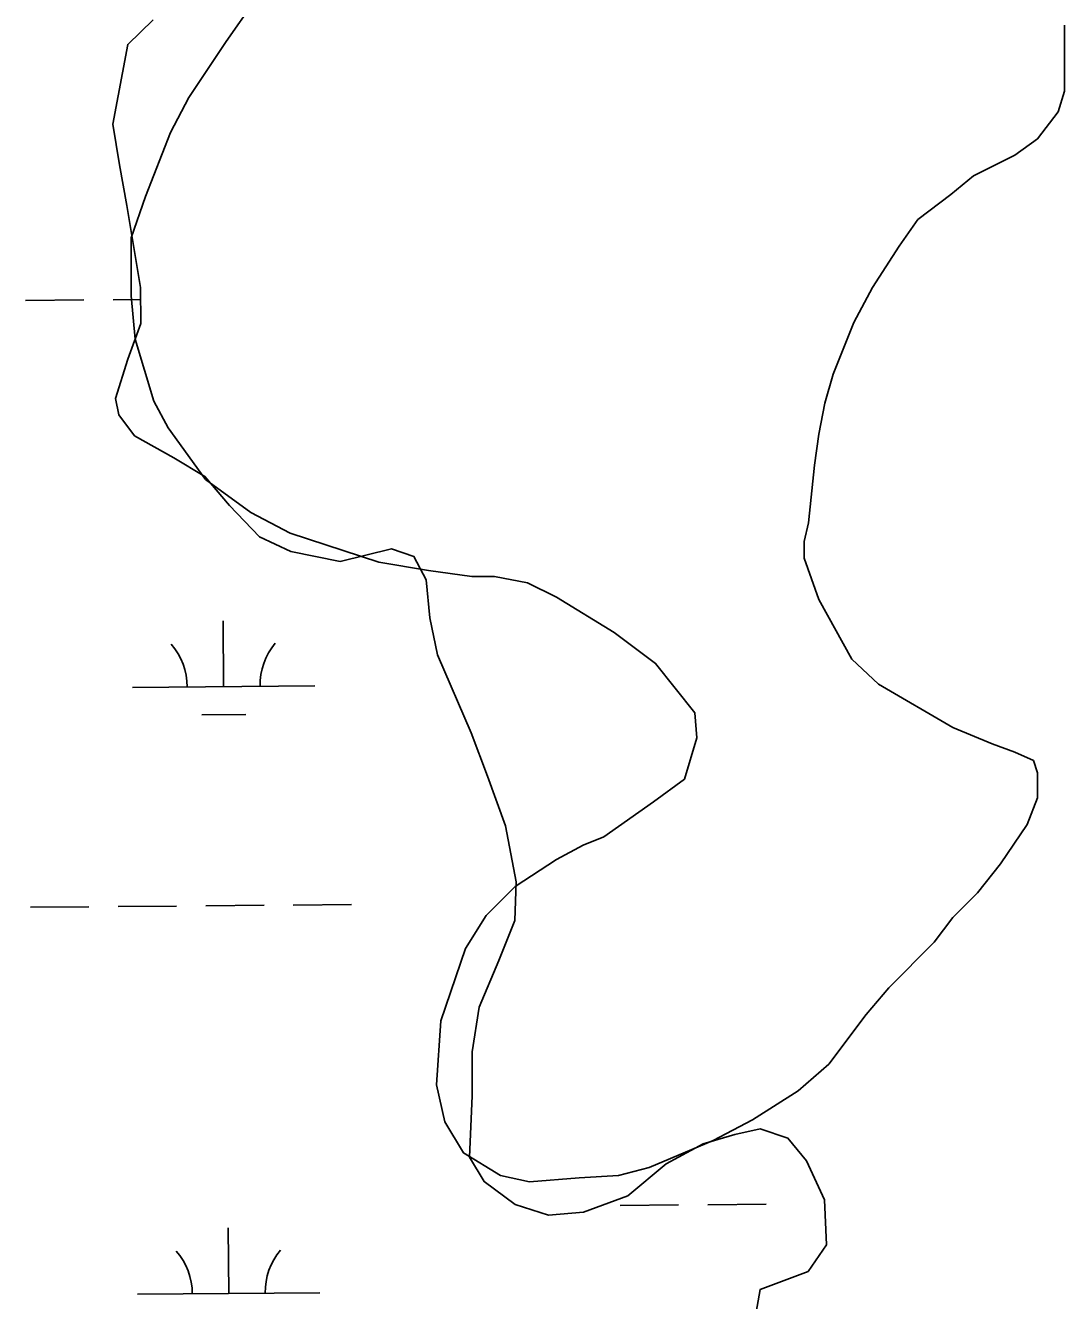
# Model space of a CAD drawing. Extents: x 3568792 to 3606828, y 529143 to 554785.
# Drawn here: x 3582198 to 3582768, y 541734 to 542432 of the extents above; entities that cross this region are included whole.
import ezdxf

# ---------------------------------------------------------------- set-up
doc = ezdxf.new("R2010")
doc.units = 0
doc.layers.add('V-SITE-VEGE', color=7, linetype='Continuous')
doc.layers.add('V-WETL-SWMP', color=7, linetype='Continuous')

msp = doc.modelspace()

# ---------------------------------------------------------------- linework, layer by layer
at = {"layer": 'V-SITE-VEGE'}
for points in [[(3582323.73, 542446.26), (3582307.87, 542423.62), (3582287.49, 542393.05), (3582277.29, 542373.8), (3582263.71, 542338.71), (3582255.77, 542316.06), (3582255.77, 542284.36), (3582258.03, 542260.58), (3582268.22, 542226.61), (3582276.14, 542211.89), (3582296.52, 542183.59), (3582321.43, 542165.47), (3582342.94, 542154.14), (3582391.62, 542138.29), (3582418.79, 542133.76), (3582442.57, 542130.35), (3582455.02, 542130.35), (3582473.14, 542126.95), (3582488.99, 542119.03), (3582520.69, 542099.77), (3582543.33, 542082.79), (3582564.84, 542055.61), (3582565.97, 542042.03), (3582559.18, 542019.38), (3582542.19, 542006.93), (3582515.02, 541987.68), (3582503.69, 541983.16), (3582488.97, 541975.23), (3582466.33, 541960.52), (3582450.47, 541944.67), (3582439.15, 541926.56), (3582425.56, 541886.93), (3582423.29, 541851.83), (3582427.81, 541831.45), (3582438, 541814.46), (3582458.38, 541802.01), (3582474.23, 541798.61), (3582501.41, 541800.87), (3582522.92, 541802), (3582539.9, 541806.53), (3582575, 541821.24), (3582596.52, 541832.56), (3582621.43, 541848.41), (3582638.41, 541863.12), (3582658.8, 541890.3), (3582671.25, 541905.01), (3582696.17, 541929.92), (3582706.36, 541943.5), (3582719.94, 541957.09), (3582732.4, 541972.94), (3582747.12, 541994.45), (3582752.79, 542009.17), (3582752.79, 542022.75), (3582750.52, 542029.55), (3582740.33, 542034.08)], [(3582740.33, 542034.08), (3582727.88, 542038.61), (3582706.37, 542047.67), (3582665.61, 542071.45), (3582650.9, 542085.04), (3582632.78, 542117.88), (3582624.86, 542140.52), (3582624.86, 542149.58), (3582627.13, 542159.77), (3582630.53, 542191.47), (3582632.79, 542208.45), (3582636.19, 542225.44), (3582640.72, 542241.29), (3582652.05, 542269.59), (3582662.24, 542288.84), (3582676.96, 542311.48), (3582687.16, 542326.2), (3582705.27, 542339.78), (3582717.73, 542349.97), (3582740.37, 542361.29), (3582752.83, 542370.35), (3582764.15, 542385.07), (3582767.55, 542396.39), (3582767.56, 542432.62)]]:
    msp.add_lwpolyline(points, dxfattribs=at)
at = {"layer": 'V-WETL-SWMP'}
for p, q in [((3582197.84, 542281.74), (3582229.84, 542282.01)), ((3582245.84, 542282.14), (3582261.04, 542282.27)), ((3582306.48, 542070.04), (3582306.17, 542106.04)), ((3582256.48, 542069.62), (3582356.47, 542070.47)), ((3582294.61, 542054.51), (3582318.61, 542054.72)), ((3582344.64, 541950.29), (3582376.64, 541950.56)), ((3582200.65, 541949.08), (3582232.65, 541949.35)), ((3582248.65, 541949.48), (3582280.65, 541949.75)), ((3582296.65, 541949.89), (3582328.64, 541950.16)), ((3582523.95, 541785.62), (3582555.94, 541785.89)), ((3582571.94, 541786.03), (3582603.94, 541786.3)), ((3582309.28, 541737.38), (3582308.98, 541773.38)), ((3582259.29, 541736.96), (3582359.28, 541737.8))]:
    msp.add_line(p, q, dxfattribs=at)
for points in [[(3582267.9, 542435.65), (3582253.87, 542422.08), (3582245.74, 542378.35), (3582249.31, 542356.11), (3582253.37, 542333.86), (3582260.99, 542288.88), (3582261.15, 542269.16), (3582253.92, 542249.57), (3582247.14, 542227.99), (3582248.96, 542219.09), (3582257.64, 542207.61), (3582279.12, 542195.42), (3582296.2, 542185.27), (3582309.73, 542169.27), (3582326.21, 542152.23), (3582343.32, 542144.06), (3582370.34, 542138.67), (3582398.55, 542145.59), (3582410.8, 542141.44), (3582417.48, 542128.51), (3582419.6, 542107.77), (3582423.69, 542087.5), (3582442.19, 542044.79), (3582451.16, 542020.98), (3582461.05, 541993.71), (3582466.94, 541963.05), (3582466.09, 541941.87), (3582457.33, 541919.84), (3582446.55, 541894.39), (3582442.69, 541869.81), (3582442.77, 541845.66), (3582441.22, 541812.16), (3582449.37, 541798.72), (3582466.41, 541786.11), (3582484.55, 541780.38), (3582503.8, 541782.03), (3582528.11, 541790.98), (3582549.1, 541808.37), (3582569.5, 541819.36), (3582586.83, 541824.49)], [(3582586.83, 541824.49), (3582600.69, 541827.71), (3582615.88, 541822.52), (3582626.02, 541810.03), (3582636.01, 541788.67), (3582637.07, 541764), (3582626.97, 541749.39), (3582600.68, 541739.48), (3582598.5, 541727.2)]]:
    msp.add_lwpolyline(points, dxfattribs=at)
for centre, start, end in [((3582251.23, 542070.05), 359.71152, 41.25518), ((3582361.71, 542070.99), 139.71153, 181.25519), ((3582254.04, 541737.39), 359.71152, 41.25518), ((3582364.52, 541738.32), 139.71153, 181.25519)]:
    msp.add_arc(centre, 35.25, start, end, dxfattribs=at)

doc.saveas('drawing.dxf')
